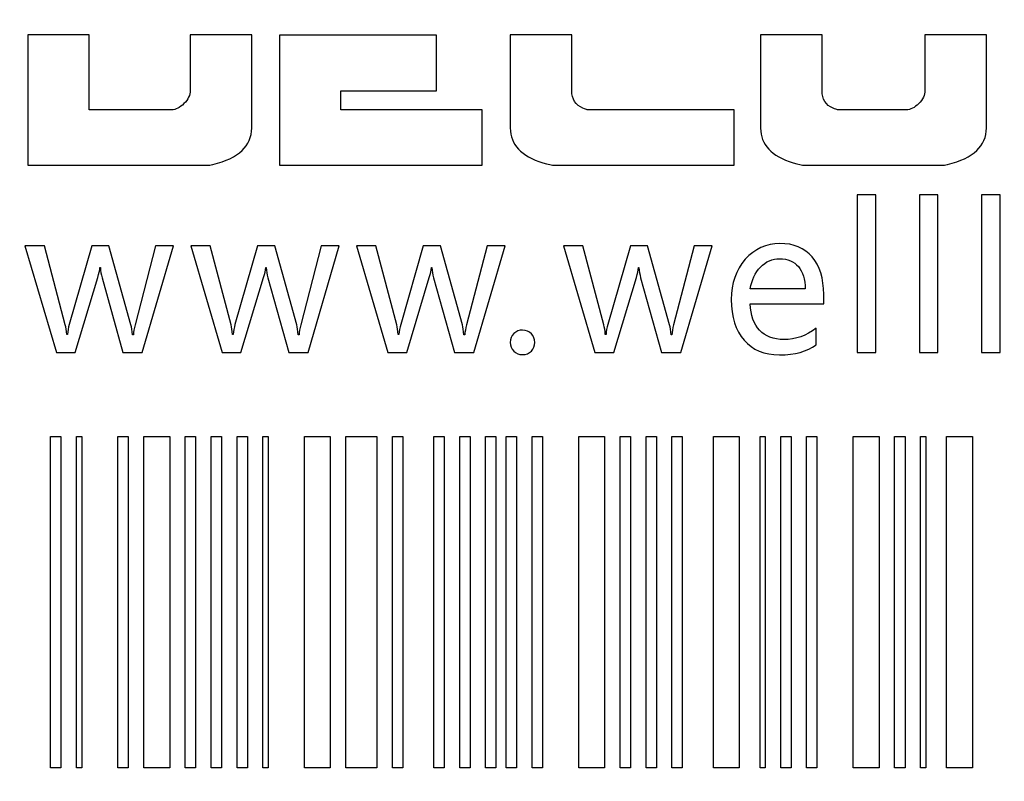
# Model space of a CAD drawing. Header units: millimetres. Extents: x -1114 to 1396, y -630 to 631.
# Tile 258 of 656: x -944.47 to -937.55, y 546.2 to 551.56. Entities that reach past the tile are written whole.
import ezdxf

# ---------------------------------------------------------------- set-up
doc = ezdxf.new("R2010")
doc.units = ezdxf.units.MM
doc.header["$MEASUREMENT"] = 0

msp = doc.modelspace()

# ---------------------------------------------------------------- linework, layer by layer
at = {"lineweight": 18}
msp.add_open_spline([(1038.9843, -629.7647), (1038.9843, -629.7647), (-1111.4882, -629.7647), (-1111.4882, -629.7647), (-1111.4882, -629.7647), (-1111.4882, -629.7647), (-1111.4882, 630.7883), (-1111.4882, 630.7883), (-1111.4882, 630.7883), (-1111.4882, 630.7883), (1038.9843, 630.7883), (1038.9843, 630.7883)], degree=3, knots=[0, 0, 0, 0, 0.333333, 0.333333, 0.333333, 0.333333, 0.666667, 0.666667, 0.666667, 0.666667, 1, 1, 1, 1], dxfattribs=at)
at = {"color": 250}
for points, knots in [([(-942.841, 550.7946), (-942.841, 550.6683), (-942.9316, 550.5816), (-943.1137, 550.5386), (-943.1137, 550.5386), (-943.1313, 550.5345), (-943.1441, 550.5324), (-943.1503, 550.5324), (-943.1503, 550.5324), (-943.1503, 550.5324), (-944.4158, 550.5324), (-944.4158, 550.5324), (-944.4158, 550.5324), (-944.4158, 550.5324), (-944.4158, 551.4496), (-944.4158, 551.4496), (-944.4158, 551.4496), (-944.4158, 551.4496), (-943.9837, 551.4496), (-943.9837, 551.4496), (-943.9837, 551.4496), (-943.9837, 551.4496), (-943.9837, 550.9227), (-943.9837, 550.9227), (-943.9837, 550.9227), (-943.9837, 550.9227), (-943.403, 550.9227), (-943.403, 550.9227), (-943.403, 550.9227), (-943.3755, 550.9227), (-943.3467, 550.9373), (-943.3173, 550.9662), (-943.3173, 550.9662), (-943.2881, 550.995), (-943.2731, 551.0254), (-943.2731, 551.0575), (-943.2731, 551.0575), (-943.2731, 551.0575), (-943.2731, 551.4496), (-943.2731, 551.4496), (-943.2731, 551.4496), (-943.2731, 551.4496), (-942.841, 551.4496), (-942.841, 551.4496), (-942.841, 551.4496), (-942.841, 551.4496), (-942.841, 550.7946), (-942.841, 550.7946)], [0, 0, 0, 0, 0.083333, 0.083333, 0.083333, 0.083333, 0.166667, 0.166667, 0.166667, 0.166667, 0.25, 0.25, 0.25, 0.25, 0.333333, 0.333333, 0.333333, 0.333333, 0.416667, 0.416667, 0.416667, 0.416667, 0.5, 0.5, 0.5, 0.5, 0.583333, 0.583333, 0.583333, 0.583333, 0.666667, 0.666667, 0.666667, 0.666667, 0.75, 0.75, 0.75, 0.75, 0.833333, 0.833333, 0.833333, 0.833333, 0.916667, 0.916667, 0.916667, 0.916667, 1, 1, 1, 1]), ([(-941.2187, 550.5326), (-941.2187, 550.5326), (-942.6458, 550.5326), (-942.6458, 550.5326), (-942.6458, 550.5326), (-942.6458, 550.5326), (-942.6458, 551.4465), (-942.6458, 551.4465), (-942.6458, 551.4465), (-942.6458, 551.4465), (-941.5414, 551.4465), (-941.5414, 551.4465), (-941.5414, 551.4465), (-941.5414, 551.4465), (-941.5414, 551.0567), (-941.5414, 551.0567), (-941.5414, 551.0567), (-941.5414, 551.0567), (-942.2137, 551.0567), (-942.2137, 551.0567), (-942.2137, 551.0567), (-942.2137, 551.0567), (-942.2137, 550.9228), (-942.2137, 550.9228), (-942.2137, 550.9228), (-942.2137, 550.9228), (-941.2187, 550.9228), (-941.2187, 550.9228), (-941.2187, 550.9228), (-941.2187, 550.9228), (-941.2187, 550.5326), (-941.2187, 550.5326)], [0, 0, 0, 0, 0.125, 0.125, 0.125, 0.125, 0.25, 0.25, 0.25, 0.25, 0.375, 0.375, 0.375, 0.375, 0.5, 0.5, 0.5, 0.5, 0.625, 0.625, 0.625, 0.625, 0.75, 0.75, 0.75, 0.75, 0.875, 0.875, 0.875, 0.875, 1, 1, 1, 1]), ([(-939.4465, 550.5326), (-939.4465, 550.5326), (-940.7119, 550.5326), (-940.7119, 550.5326), (-940.7119, 550.5326), (-940.728, 550.5326), (-940.7555, 550.5391), (-940.7931, 550.5506), (-940.7931, 550.5506), (-940.945, 550.5963), (-941.0216, 550.6775), (-941.0216, 550.7947), (-941.0216, 550.7947), (-941.0216, 550.7947), (-941.0216, 551.4497), (-941.0216, 551.4497), (-941.0216, 551.4497), (-941.0216, 551.4497), (-940.5892, 551.4497), (-940.5892, 551.4497), (-940.5892, 551.4497), (-940.5892, 551.4497), (-940.5892, 551.0576), (-940.5892, 551.0576), (-940.5892, 551.0576), (-940.5892, 550.9957), (-940.563, 550.9545), (-940.5106, 550.9346), (-940.5106, 550.9346), (-940.4962, 550.9286), (-940.4861, 550.9247), (-940.4812, 550.9228), (-940.4812, 550.9228), (-940.4812, 550.9228), (-939.4465, 550.9228), (-939.4465, 550.9228), (-939.4465, 550.9228), (-939.4465, 550.9228), (-939.4465, 550.5326), (-939.4465, 550.5326)], [0, 0, 0, 0, 0.1, 0.1, 0.1, 0.1, 0.2, 0.2, 0.2, 0.2, 0.3, 0.3, 0.3, 0.3, 0.4, 0.4, 0.4, 0.4, 0.5, 0.5, 0.5, 0.5, 0.6, 0.6, 0.6, 0.6, 0.7, 0.7, 0.7, 0.7, 0.8, 0.8, 0.8, 0.8, 0.9, 0.9, 0.9, 0.9, 1, 1, 1, 1]), ([(-937.6729, 550.7946), (-937.6729, 550.6686), (-937.7639, 550.5816), (-937.9456, 550.5386), (-937.9456, 550.5386), (-937.9633, 550.5345), (-937.9763, 550.5324), (-937.9823, 550.5324), (-937.9823, 550.5324), (-937.9823, 550.5324), (-938.9518, 550.5324), (-938.9518, 550.5324), (-938.9518, 550.5324), (-938.9679, 550.5324), (-938.9953, 550.539), (-939.0326, 550.5504), (-939.0326, 550.5504), (-939.1849, 550.5963), (-939.2612, 550.6774), (-939.2612, 550.7946), (-939.2612, 550.7946), (-939.2612, 550.7946), (-939.2612, 551.4496), (-939.2612, 551.4496), (-939.2612, 551.4496), (-939.2612, 551.4496), (-938.8291, 551.4496), (-938.8291, 551.4496), (-938.8291, 551.4496), (-938.8291, 551.4496), (-938.8291, 551.0575), (-938.8291, 551.0575), (-938.8291, 551.0575), (-938.8291, 550.9956), (-938.8029, 550.9544), (-938.7505, 550.9345), (-938.7505, 550.9345), (-938.7358, 550.9285), (-938.726, 550.9246), (-938.7211, 550.9227), (-938.7211, 550.9227), (-938.7211, 550.9227), (-938.2353, 550.9227), (-938.2353, 550.9227), (-938.2353, 550.9227), (-938.2075, 550.9227), (-938.1786, 550.9373), (-938.1492, 550.9662), (-938.1492, 550.9662), (-938.1201, 550.995), (-938.105, 551.0254), (-938.105, 551.0575), (-938.105, 551.0575), (-938.105, 551.0575), (-938.105, 551.4496), (-938.105, 551.4496), (-938.105, 551.4496), (-938.105, 551.4496), (-937.6729, 551.4496), (-937.6729, 551.4496), (-937.6729, 551.4496), (-937.6729, 551.4496), (-937.6729, 550.7946), (-937.6729, 550.7946)], [0, 0, 0, 0, 0.0625, 0.0625, 0.0625, 0.0625, 0.125, 0.125, 0.125, 0.125, 0.1875, 0.1875, 0.1875, 0.1875, 0.25, 0.25, 0.25, 0.25, 0.3125, 0.3125, 0.3125, 0.3125, 0.375, 0.375, 0.375, 0.375, 0.4375, 0.4375, 0.4375, 0.4375, 0.5, 0.5, 0.5, 0.5, 0.5625, 0.5625, 0.5625, 0.5625, 0.625, 0.625, 0.625, 0.625, 0.6875, 0.6875, 0.6875, 0.6875, 0.75, 0.75, 0.75, 0.75, 0.8125, 0.8125, 0.8125, 0.8125, 0.875, 0.875, 0.875, 0.875, 0.9375, 0.9375, 0.9375, 0.9375, 1, 1, 1, 1])]:
    msp.add_open_spline(points, degree=3, knots=knots, dxfattribs=at)
for points, knots in [([(-938.5812, 550.324), (-938.5812, 550.324), (-938.4506, 550.324), (-938.4506, 550.324), (-938.4506, 550.324), (-938.4506, 550.324), (-938.4506, 549.2176), (-938.4506, 549.2176), (-938.4506, 549.2176), (-938.4506, 549.2176), (-938.5812, 549.2176), (-938.5812, 549.2176), (-938.5812, 549.2176), (-938.5812, 549.2176), (-938.5812, 550.324), (-938.5812, 550.324)], [0, 0, 0, 0, 0.25, 0.25, 0.25, 0.25, 0.5, 0.5, 0.5, 0.5, 0.75, 0.75, 0.75, 0.75, 1, 1, 1, 1]), ([(-938.1442, 550.324), (-938.1442, 550.324), (-938.0136, 550.324), (-938.0136, 550.324), (-938.0136, 550.324), (-938.0136, 550.324), (-938.0136, 549.2176), (-938.0136, 549.2176), (-938.0136, 549.2176), (-938.0136, 549.2176), (-938.1442, 549.2176), (-938.1442, 549.2176), (-938.1442, 549.2176), (-938.1442, 549.2176), (-938.1442, 550.324), (-938.1442, 550.324)], [0, 0, 0, 0, 0.25, 0.25, 0.25, 0.25, 0.5, 0.5, 0.5, 0.5, 0.75, 0.75, 0.75, 0.75, 1, 1, 1, 1]), ([(-937.7072, 550.324), (-937.7072, 550.324), (-937.5766, 550.324), (-937.5766, 550.324), (-937.5766, 550.324), (-937.5766, 550.324), (-937.5766, 549.2176), (-937.5766, 549.2176), (-937.5766, 549.2176), (-937.5766, 549.2176), (-937.7072, 549.2176), (-937.7072, 549.2176), (-937.7072, 549.2176), (-937.7072, 549.2176), (-937.7072, 550.324), (-937.7072, 550.324)], [0, 0, 0, 0, 0.25, 0.25, 0.25, 0.25, 0.5, 0.5, 0.5, 0.5, 0.75, 0.75, 0.75, 0.75, 1, 1, 1, 1]), ([(-943.3905, 549.9653), (-943.3905, 549.9653), (-943.6105, 549.2177), (-943.6105, 549.2177), (-943.6105, 549.2177), (-943.6105, 549.2177), (-943.7466, 549.2177), (-943.7466, 549.2177), (-943.7466, 549.2177), (-943.7466, 549.2177), (-943.8933, 549.7424), (-943.8933, 549.7424), (-943.8933, 549.7424), (-943.8995, 549.765), (-943.9034, 549.7885), (-943.9054, 549.814), (-943.9054, 549.814), (-943.9054, 549.814), (-943.908, 549.814), (-943.908, 549.814), (-943.908, 549.814), (-943.9094, 549.7947), (-943.9145, 549.7715), (-943.9234, 549.7437), (-943.9234, 549.7437), (-943.9234, 549.7437), (-944.0821, 549.2177), (-944.0821, 549.2177), (-944.0821, 549.2177), (-944.0821, 549.2177), (-944.2141, 549.2177), (-944.2141, 549.2177), (-944.2141, 549.2177), (-944.2141, 549.2177), (-944.4357, 549.9653), (-944.4357, 549.9653), (-944.4357, 549.9653), (-944.4357, 549.9653), (-944.2995, 549.9653), (-944.2995, 549.9653), (-944.2995, 549.9653), (-944.2995, 549.9653), (-944.1522, 549.4112), (-944.1522, 549.4112), (-944.1522, 549.4112), (-944.1476, 549.3945), (-944.1443, 549.3718), (-944.1421, 549.343), (-944.1421, 549.343), (-944.1421, 549.343), (-944.1368, 549.343), (-944.1368, 549.343), (-944.1368, 549.343), (-944.1348, 549.3676), (-944.1309, 549.3912), (-944.1241, 549.4131), (-944.1241, 549.4131), (-944.1241, 549.4131), (-943.9653, 549.9653), (-943.9653, 549.9653), (-943.9653, 549.9653), (-943.9653, 549.9653), (-943.8449, 549.9653), (-943.8449, 549.9653), (-943.8449, 549.9653), (-943.8449, 549.9653), (-943.69, 549.4105), (-943.69, 549.4105), (-943.69, 549.4105), (-943.6855, 549.3941), (-943.6821, 549.3712), (-943.6792, 549.3414), (-943.6792, 549.3414), (-943.6792, 549.3414), (-943.6733, 549.3414), (-943.6733, 549.3414), (-943.6733, 549.3414), (-943.6723, 549.3613), (-943.6684, 549.3842), (-943.6611, 549.4105), (-943.6611, 549.4105), (-943.6611, 549.4105), (-943.5171, 549.9653), (-943.5171, 549.9653), (-943.5171, 549.9653), (-943.5171, 549.9653), (-943.3905, 549.9653), (-943.3905, 549.9653)], [0, 0, 0, 0, 0.045455, 0.045455, 0.045455, 0.045455, 0.090909, 0.090909, 0.090909, 0.090909, 0.136364, 0.136364, 0.136364, 0.136364, 0.181818, 0.181818, 0.181818, 0.181818, 0.227273, 0.227273, 0.227273, 0.227273, 0.272727, 0.272727, 0.272727, 0.272727, 0.318182, 0.318182, 0.318182, 0.318182, 0.363636, 0.363636, 0.363636, 0.363636, 0.409091, 0.409091, 0.409091, 0.409091, 0.454545, 0.454545, 0.454545, 0.454545, 0.5, 0.5, 0.5, 0.5, 0.545455, 0.545455, 0.545455, 0.545455, 0.590909, 0.590909, 0.590909, 0.590909, 0.636364, 0.636364, 0.636364, 0.636364, 0.681818, 0.681818, 0.681818, 0.681818, 0.727273, 0.727273, 0.727273, 0.727273, 0.772727, 0.772727, 0.772727, 0.772727, 0.818182, 0.818182, 0.818182, 0.818182, 0.863636, 0.863636, 0.863636, 0.863636, 0.909091, 0.909091, 0.909091, 0.909091, 0.954545, 0.954545, 0.954545, 0.954545, 1, 1, 1, 1]), ([(-942.2247, 549.9653), (-942.2247, 549.9653), (-942.4446, 549.2177), (-942.4446, 549.2177), (-942.4446, 549.2177), (-942.4446, 549.2177), (-942.5808, 549.2177), (-942.5808, 549.2177), (-942.5808, 549.2177), (-942.5808, 549.2177), (-942.7274, 549.7424), (-942.7274, 549.7424), (-942.7274, 549.7424), (-942.7337, 549.765), (-942.7376, 549.7885), (-942.7396, 549.814), (-942.7396, 549.814), (-942.7396, 549.814), (-942.7422, 549.814), (-942.7422, 549.814), (-942.7422, 549.814), (-942.7435, 549.7947), (-942.7487, 549.7715), (-942.7576, 549.7437), (-942.7576, 549.7437), (-942.7576, 549.7437), (-942.9163, 549.2177), (-942.9163, 549.2177), (-942.9163, 549.2177), (-942.9163, 549.2177), (-943.0485, 549.2177), (-943.0485, 549.2177), (-943.0485, 549.2177), (-943.0485, 549.2177), (-943.2699, 549.9653), (-943.2699, 549.9653), (-943.2699, 549.9653), (-943.2699, 549.9653), (-943.1336, 549.9653), (-943.1336, 549.9653), (-943.1336, 549.9653), (-943.1336, 549.9653), (-942.9864, 549.4112), (-942.9864, 549.4112), (-942.9864, 549.4112), (-942.9818, 549.3945), (-942.9785, 549.3718), (-942.9763, 549.343), (-942.9763, 549.343), (-942.9763, 549.343), (-942.971, 549.343), (-942.971, 549.343), (-942.971, 549.343), (-942.969, 549.3676), (-942.9651, 549.3912), (-942.9585, 549.4131), (-942.9585, 549.4131), (-942.9585, 549.4131), (-942.7995, 549.9653), (-942.7995, 549.9653), (-942.7995, 549.9653), (-942.7995, 549.9653), (-942.679, 549.9653), (-942.679, 549.9653), (-942.679, 549.9653), (-942.679, 549.9653), (-942.5242, 549.4105), (-942.5242, 549.4105), (-942.5242, 549.4105), (-942.5196, 549.3941), (-942.5163, 549.3712), (-942.5133, 549.3414), (-942.5133, 549.3414), (-942.5133, 549.3414), (-942.5075, 549.3414), (-942.5075, 549.3414), (-942.5075, 549.3414), (-942.5065, 549.3613), (-942.5026, 549.3842), (-942.4953, 549.4105), (-942.4953, 549.4105), (-942.4953, 549.4105), (-942.3513, 549.9653), (-942.3513, 549.9653), (-942.3513, 549.9653), (-942.3513, 549.9653), (-942.2247, 549.9653), (-942.2247, 549.9653)], [0, 0, 0, 0, 0.045455, 0.045455, 0.045455, 0.045455, 0.090909, 0.090909, 0.090909, 0.090909, 0.136364, 0.136364, 0.136364, 0.136364, 0.181818, 0.181818, 0.181818, 0.181818, 0.227273, 0.227273, 0.227273, 0.227273, 0.272727, 0.272727, 0.272727, 0.272727, 0.318182, 0.318182, 0.318182, 0.318182, 0.363636, 0.363636, 0.363636, 0.363636, 0.409091, 0.409091, 0.409091, 0.409091, 0.454545, 0.454545, 0.454545, 0.454545, 0.5, 0.5, 0.5, 0.5, 0.545455, 0.545455, 0.545455, 0.545455, 0.590909, 0.590909, 0.590909, 0.590909, 0.636364, 0.636364, 0.636364, 0.636364, 0.681818, 0.681818, 0.681818, 0.681818, 0.727273, 0.727273, 0.727273, 0.727273, 0.772727, 0.772727, 0.772727, 0.772727, 0.818182, 0.818182, 0.818182, 0.818182, 0.863636, 0.863636, 0.863636, 0.863636, 0.909091, 0.909091, 0.909091, 0.909091, 0.954545, 0.954545, 0.954545, 0.954545, 1, 1, 1, 1]), ([(-941.059, 549.9653), (-941.059, 549.9653), (-941.279, 549.2177), (-941.279, 549.2177), (-941.279, 549.2177), (-941.279, 549.2177), (-941.4151, 549.2177), (-941.4151, 549.2177), (-941.4151, 549.2177), (-941.4151, 549.2177), (-941.5618, 549.7424), (-941.5618, 549.7424), (-941.5618, 549.7424), (-941.568, 549.765), (-941.5719, 549.7885), (-941.5739, 549.814), (-941.5739, 549.814), (-941.5739, 549.814), (-941.5765, 549.814), (-941.5765, 549.814), (-941.5765, 549.814), (-941.5778, 549.7947), (-941.583, 549.7715), (-941.5919, 549.7437), (-941.5919, 549.7437), (-941.5919, 549.7437), (-941.7506, 549.2177), (-941.7506, 549.2177), (-941.7506, 549.2177), (-941.7506, 549.2177), (-941.8828, 549.2177), (-941.8828, 549.2177), (-941.8828, 549.2177), (-941.8828, 549.2177), (-942.1041, 549.9653), (-942.1041, 549.9653), (-942.1041, 549.9653), (-942.1041, 549.9653), (-941.968, 549.9653), (-941.968, 549.9653), (-941.968, 549.9653), (-941.968, 549.9653), (-941.8207, 549.4112), (-941.8207, 549.4112), (-941.8207, 549.4112), (-941.8161, 549.3945), (-941.8129, 549.3718), (-941.8106, 549.343), (-941.8106, 549.343), (-941.8106, 549.343), (-941.8053, 549.343), (-941.8053, 549.343), (-941.8053, 549.343), (-941.8033, 549.3676), (-941.7994, 549.3912), (-941.7928, 549.4131), (-941.7928, 549.4131), (-941.7928, 549.4131), (-941.6338, 549.9653), (-941.6338, 549.9653), (-941.6338, 549.9653), (-941.6338, 549.9653), (-941.5134, 549.9653), (-941.5134, 549.9653), (-941.5134, 549.9653), (-941.5134, 549.9653), (-941.3585, 549.4105), (-941.3585, 549.4105), (-941.3585, 549.4105), (-941.3539, 549.3941), (-941.3506, 549.3712), (-941.3477, 549.3414), (-941.3477, 549.3414), (-941.3477, 549.3414), (-941.3418, 549.3414), (-941.3418, 549.3414), (-941.3418, 549.3414), (-941.3408, 549.3613), (-941.3369, 549.3842), (-941.3297, 549.4105), (-941.3297, 549.4105), (-941.3297, 549.4105), (-941.1856, 549.9653), (-941.1856, 549.9653), (-941.1856, 549.9653), (-941.1856, 549.9653), (-941.059, 549.9653), (-941.059, 549.9653)], [0, 0, 0, 0, 0.045455, 0.045455, 0.045455, 0.045455, 0.090909, 0.090909, 0.090909, 0.090909, 0.136364, 0.136364, 0.136364, 0.136364, 0.181818, 0.181818, 0.181818, 0.181818, 0.227273, 0.227273, 0.227273, 0.227273, 0.272727, 0.272727, 0.272727, 0.272727, 0.318182, 0.318182, 0.318182, 0.318182, 0.363636, 0.363636, 0.363636, 0.363636, 0.409091, 0.409091, 0.409091, 0.409091, 0.454545, 0.454545, 0.454545, 0.454545, 0.5, 0.5, 0.5, 0.5, 0.545455, 0.545455, 0.545455, 0.545455, 0.590909, 0.590909, 0.590909, 0.590909, 0.636364, 0.636364, 0.636364, 0.636364, 0.681818, 0.681818, 0.681818, 0.681818, 0.727273, 0.727273, 0.727273, 0.727273, 0.772727, 0.772727, 0.772727, 0.772727, 0.818182, 0.818182, 0.818182, 0.818182, 0.863636, 0.863636, 0.863636, 0.863636, 0.909091, 0.909091, 0.909091, 0.909091, 0.954545, 0.954545, 0.954545, 0.954545, 1, 1, 1, 1]), ([(-939.6021, 549.9653), (-939.6021, 549.9653), (-939.8221, 549.2177), (-939.8221, 549.2177), (-939.8221, 549.2177), (-939.8221, 549.2177), (-939.9582, 549.2177), (-939.9582, 549.2177), (-939.9582, 549.2177), (-939.9582, 549.2177), (-940.1049, 549.7424), (-940.1049, 549.7424), (-940.1049, 549.7424), (-940.1111, 549.765), (-940.115, 549.7885), (-940.117, 549.814), (-940.117, 549.814), (-940.117, 549.814), (-940.1196, 549.814), (-940.1196, 549.814), (-940.1196, 549.814), (-940.1209, 549.7947), (-940.1262, 549.7715), (-940.135, 549.7437), (-940.135, 549.7437), (-940.135, 549.7437), (-940.2937, 549.2177), (-940.2937, 549.2177), (-940.2937, 549.2177), (-940.2937, 549.2177), (-940.426, 549.2177), (-940.426, 549.2177), (-940.426, 549.2177), (-940.426, 549.2177), (-940.6473, 549.9653), (-940.6473, 549.9653), (-940.6473, 549.9653), (-940.6473, 549.9653), (-940.5111, 549.9653), (-940.5111, 549.9653), (-940.5111, 549.9653), (-940.5111, 549.9653), (-940.3638, 549.4112), (-940.3638, 549.4112), (-940.3638, 549.4112), (-940.3592, 549.3945), (-940.3559, 549.3718), (-940.3537, 549.343), (-940.3537, 549.343), (-940.3537, 549.343), (-940.3484, 549.343), (-940.3484, 549.343), (-940.3484, 549.343), (-940.3468, 549.3676), (-940.3425, 549.3912), (-940.336, 549.4131), (-940.336, 549.4131), (-940.336, 549.4131), (-940.1769, 549.9653), (-940.1769, 549.9653), (-940.1769, 549.9653), (-940.1769, 549.9653), (-940.0565, 549.9653), (-940.0565, 549.9653), (-940.0565, 549.9653), (-940.0565, 549.9653), (-939.9016, 549.4105), (-939.9016, 549.4105), (-939.9016, 549.4105), (-939.897, 549.3941), (-939.8937, 549.3712), (-939.8908, 549.3414), (-939.8908, 549.3414), (-939.8908, 549.3414), (-939.8849, 549.3414), (-939.8849, 549.3414), (-939.8849, 549.3414), (-939.8839, 549.3613), (-939.88, 549.3842), (-939.8728, 549.4105), (-939.8728, 549.4105), (-939.8728, 549.4105), (-939.7287, 549.9653), (-939.7287, 549.9653), (-939.7287, 549.9653), (-939.7287, 549.9653), (-939.6021, 549.9653), (-939.6021, 549.9653)], [0, 0, 0, 0, 0.045455, 0.045455, 0.045455, 0.045455, 0.090909, 0.090909, 0.090909, 0.090909, 0.136364, 0.136364, 0.136364, 0.136364, 0.181818, 0.181818, 0.181818, 0.181818, 0.227273, 0.227273, 0.227273, 0.227273, 0.272727, 0.272727, 0.272727, 0.272727, 0.318182, 0.318182, 0.318182, 0.318182, 0.363636, 0.363636, 0.363636, 0.363636, 0.409091, 0.409091, 0.409091, 0.409091, 0.454545, 0.454545, 0.454545, 0.454545, 0.5, 0.5, 0.5, 0.5, 0.545455, 0.545455, 0.545455, 0.545455, 0.590909, 0.590909, 0.590909, 0.590909, 0.636364, 0.636364, 0.636364, 0.636364, 0.681818, 0.681818, 0.681818, 0.681818, 0.727273, 0.727273, 0.727273, 0.727273, 0.772727, 0.772727, 0.772727, 0.772727, 0.818182, 0.818182, 0.818182, 0.818182, 0.863636, 0.863636, 0.863636, 0.863636, 0.909091, 0.909091, 0.909091, 0.909091, 0.954545, 0.954545, 0.954545, 0.954545, 1, 1, 1, 1]), ([(-938.8173, 549.5579), (-938.8173, 549.5579), (-939.3335, 549.5579), (-939.3335, 549.5579), (-939.3335, 549.5579), (-939.3312, 549.4781), (-939.3096, 549.4165), (-939.2687, 549.373), (-939.2687, 549.373), (-939.2278, 549.3295), (-939.1708, 549.3075), (-939.0975, 549.3075), (-939.0975, 549.3075), (-939.0146, 549.3075), (-938.939, 549.3343), (-938.87, 549.388), (-938.87, 549.388), (-938.87, 549.388), (-938.87, 549.2698), (-938.87, 549.2698), (-938.87, 549.2698), (-938.9348, 549.2234), (-939.0209, 549.2001), (-939.1283, 549.2001), (-939.1283, 549.2001), (-939.2346, 549.2001), (-939.3182, 549.2345), (-939.3777, 549.303), (-939.3777, 549.303), (-939.4379, 549.3713), (-939.4674, 549.4663), (-939.4674, 549.5884), (-939.4674, 549.5884), (-939.4674, 549.7026), (-939.4347, 549.7969), (-939.3692, 549.8716), (-939.3692, 549.8716), (-939.3034, 549.9455), (-939.2218, 549.9828), (-939.1247, 549.9828), (-939.1247, 549.9828), (-939.0285, 549.9828), (-938.9528, 549.9514), (-938.8985, 549.8886), (-938.8985, 549.8886), (-938.8445, 549.8257), (-938.8173, 549.7377), (-938.8173, 549.6248), (-938.8173, 549.6248), (-938.8173, 549.6248), (-938.8173, 549.5579), (-938.8173, 549.5579)], [0, 0, 0, 0, 0.076923, 0.076923, 0.076923, 0.076923, 0.153846, 0.153846, 0.153846, 0.153846, 0.230769, 0.230769, 0.230769, 0.230769, 0.307692, 0.307692, 0.307692, 0.307692, 0.384615, 0.384615, 0.384615, 0.384615, 0.461538, 0.461538, 0.461538, 0.461538, 0.538462, 0.538462, 0.538462, 0.538462, 0.615385, 0.615385, 0.615385, 0.615385, 0.692308, 0.692308, 0.692308, 0.692308, 0.769231, 0.769231, 0.769231, 0.769231, 0.846154, 0.846154, 0.846154, 0.846154, 0.923077, 0.923077, 0.923077, 0.923077, 1, 1, 1, 1]), ([(-938.9479, 549.664), (-938.9482, 549.7315), (-938.9643, 549.7838), (-938.9953, 549.8208), (-938.9953, 549.8208), (-939.0264, 549.8575), (-939.0703, 549.8757), (-939.1266, 549.8757), (-939.1266, 549.8757), (-939.179, 549.8757), (-939.2239, 549.8564), (-939.2618, 549.8172), (-939.2618, 549.8172), (-939.2998, 549.7782), (-939.3237, 549.7268), (-939.3335, 549.664), (-939.3335, 549.664), (-939.3335, 549.664), (-938.9479, 549.664), (-938.9479, 549.664)], [0, 0, 0, 0, 0.2, 0.2, 0.2, 0.2, 0.4, 0.4, 0.4, 0.4, 0.6, 0.6, 0.6, 0.6, 0.8, 0.8, 0.8, 0.8, 1, 1, 1, 1]), ([(-941.0216, 549.2875), (-941.0216, 549.3117), (-941.0134, 549.3323), (-940.9971, 549.349), (-940.9971, 549.349), (-940.9807, 549.3657), (-940.9601, 549.3739), (-940.9355, 549.3739), (-940.9355, 549.3739), (-940.911, 549.3739), (-940.89, 549.3653), (-940.8737, 549.3486), (-940.8737, 549.3486), (-940.8572, 549.3316), (-940.8491, 549.3113), (-940.8491, 549.2875), (-940.8491, 549.2875), (-940.8491, 549.2642), (-940.8572, 549.2439), (-940.8737, 549.2269), (-940.8737, 549.2269), (-940.89, 549.2102), (-940.911, 549.2016), (-940.9361, 549.2016), (-940.9361, 549.2016), (-940.9607, 549.2016), (-940.981, 549.2102), (-940.9974, 549.2269), (-940.9974, 549.2269), (-941.0138, 549.2439), (-941.0216, 549.2642), (-941.0216, 549.2875)], [0, 0, 0, 0, 0.125, 0.125, 0.125, 0.125, 0.25, 0.25, 0.25, 0.25, 0.375, 0.375, 0.375, 0.375, 0.5, 0.5, 0.5, 0.5, 0.625, 0.625, 0.625, 0.625, 0.75, 0.75, 0.75, 0.75, 0.875, 0.875, 0.875, 0.875, 1, 1, 1, 1]), ([(-944.255, 546.2959), (-944.255, 546.2959), (-944.1823, 546.2959), (-944.1823, 546.2959), (-944.1823, 546.2959), (-944.1823, 546.2959), (-944.1823, 548.6271), (-944.1823, 548.6271), (-944.1823, 548.6271), (-944.1823, 548.6271), (-944.255, 548.6271), (-944.255, 548.6271), (-944.255, 548.6271), (-944.255, 548.6271), (-944.255, 546.2959), (-944.255, 546.2959)], [0, 0, 0, 0, 0.25, 0.25, 0.25, 0.25, 0.5, 0.5, 0.5, 0.5, 0.75, 0.75, 0.75, 0.75, 1, 1, 1, 1]), ([(-944.0729, 546.2959), (-944.0729, 546.2959), (-944.0363, 546.2959), (-944.0363, 546.2959), (-944.0363, 546.2959), (-944.0363, 546.2959), (-944.0363, 548.6271), (-944.0363, 548.6271), (-944.0363, 548.6271), (-944.0363, 548.6271), (-944.0729, 548.6271), (-944.0729, 548.6271), (-944.0729, 548.6271), (-944.0729, 548.6271), (-944.0729, 546.2959), (-944.0729, 546.2959)], [0, 0, 0, 0, 0.25, 0.25, 0.25, 0.25, 0.5, 0.5, 0.5, 0.5, 0.75, 0.75, 0.75, 0.75, 1, 1, 1, 1]), ([(-943.7817, 546.2959), (-943.7817, 546.2959), (-943.709, 546.2959), (-943.709, 546.2959), (-943.709, 546.2959), (-943.709, 546.2959), (-943.709, 548.6271), (-943.709, 548.6271), (-943.709, 548.6271), (-943.709, 548.6271), (-943.7817, 548.6271), (-943.7817, 548.6271), (-943.7817, 548.6271), (-943.7817, 548.6271), (-943.7817, 546.2959), (-943.7817, 546.2959)], [0, 0, 0, 0, 0.25, 0.25, 0.25, 0.25, 0.5, 0.5, 0.5, 0.5, 0.75, 0.75, 0.75, 0.75, 1, 1, 1, 1]), ([(-943.5996, 546.2959), (-943.5996, 546.2959), (-943.4177, 546.2959), (-943.4177, 546.2959), (-943.4177, 546.2959), (-943.4177, 546.2959), (-943.4177, 548.6271), (-943.4177, 548.6271), (-943.4177, 548.6271), (-943.4177, 548.6271), (-943.5996, 548.6271), (-943.5996, 548.6271), (-943.5996, 548.6271), (-943.5996, 548.6271), (-943.5996, 546.2959), (-943.5996, 546.2959)], [0, 0, 0, 0, 0.25, 0.25, 0.25, 0.25, 0.5, 0.5, 0.5, 0.5, 0.75, 0.75, 0.75, 0.75, 1, 1, 1, 1]), ([(-943.3084, 546.2959), (-943.3084, 546.2959), (-943.2353, 546.2959), (-943.2353, 546.2959), (-943.2353, 546.2959), (-943.2353, 546.2959), (-943.2353, 548.6271), (-943.2353, 548.6271), (-943.2353, 548.6271), (-943.2353, 548.6271), (-943.3084, 548.6271), (-943.3084, 548.6271), (-943.3084, 548.6271), (-943.3084, 548.6271), (-943.3084, 546.2959), (-943.3084, 546.2959)], [0, 0, 0, 0, 0.25, 0.25, 0.25, 0.25, 0.5, 0.5, 0.5, 0.5, 0.75, 0.75, 0.75, 0.75, 1, 1, 1, 1]), ([(-943.1263, 546.2959), (-943.1263, 546.2959), (-943.0533, 546.2959), (-943.0533, 546.2959), (-943.0533, 546.2959), (-943.0533, 546.2959), (-943.0533, 548.6271), (-943.0533, 548.6271), (-943.0533, 548.6271), (-943.0533, 548.6271), (-943.1263, 548.6271), (-943.1263, 548.6271), (-943.1263, 548.6271), (-943.1263, 548.6271), (-943.1263, 546.2959), (-943.1263, 546.2959)], [0, 0, 0, 0, 0.25, 0.25, 0.25, 0.25, 0.5, 0.5, 0.5, 0.5, 0.75, 0.75, 0.75, 0.75, 1, 1, 1, 1]), ([(-942.944, 546.2959), (-942.944, 546.2959), (-942.8713, 546.2959), (-942.8713, 546.2959), (-942.8713, 546.2959), (-942.8713, 546.2959), (-942.8713, 548.6271), (-942.8713, 548.6271), (-942.8713, 548.6271), (-942.8713, 548.6271), (-942.944, 548.6271), (-942.944, 548.6271), (-942.944, 548.6271), (-942.944, 548.6271), (-942.944, 546.2959), (-942.944, 546.2959)], [0, 0, 0, 0, 0.25, 0.25, 0.25, 0.25, 0.5, 0.5, 0.5, 0.5, 0.75, 0.75, 0.75, 0.75, 1, 1, 1, 1]), ([(-942.7616, 546.2959), (-942.7616, 546.2959), (-942.7254, 546.2959), (-942.7254, 546.2959), (-942.7254, 546.2959), (-942.7254, 546.2959), (-942.7254, 548.6271), (-942.7254, 548.6271), (-942.7254, 548.6271), (-942.7254, 548.6271), (-942.7616, 548.6271), (-942.7616, 548.6271), (-942.7616, 548.6271), (-942.7616, 548.6271), (-942.7616, 546.2959), (-942.7616, 546.2959)], [0, 0, 0, 0, 0.25, 0.25, 0.25, 0.25, 0.5, 0.5, 0.5, 0.5, 0.75, 0.75, 0.75, 0.75, 1, 1, 1, 1]), ([(-942.4703, 546.2959), (-942.4703, 546.2959), (-942.2883, 546.2959), (-942.2883, 546.2959), (-942.2883, 546.2959), (-942.2883, 546.2959), (-942.2883, 548.6271), (-942.2883, 548.6271), (-942.2883, 548.6271), (-942.2883, 548.6271), (-942.4703, 548.6271), (-942.4703, 548.6271), (-942.4703, 548.6271), (-942.4703, 548.6271), (-942.4703, 546.2959), (-942.4703, 546.2959)], [0, 0, 0, 0, 0.25, 0.25, 0.25, 0.25, 0.5, 0.5, 0.5, 0.5, 0.75, 0.75, 0.75, 0.75, 1, 1, 1, 1]), ([(-942.179, 546.2959), (-942.179, 546.2959), (-941.9603, 546.2959), (-941.9603, 546.2959), (-941.9603, 546.2959), (-941.9603, 546.2959), (-941.9603, 548.6271), (-941.9603, 548.6271), (-941.9603, 548.6271), (-941.9603, 548.6271), (-942.179, 548.6271), (-942.179, 548.6271), (-942.179, 548.6271), (-942.179, 548.6271), (-942.179, 546.2959), (-942.179, 546.2959)], [0, 0, 0, 0, 0.25, 0.25, 0.25, 0.25, 0.5, 0.5, 0.5, 0.5, 0.75, 0.75, 0.75, 0.75, 1, 1, 1, 1]), ([(-941.8513, 546.2959), (-941.8513, 546.2959), (-941.7786, 546.2959), (-941.7786, 546.2959), (-941.7786, 546.2959), (-941.7786, 546.2959), (-941.7786, 548.6271), (-941.7786, 548.6271), (-941.7786, 548.6271), (-941.7786, 548.6271), (-941.8513, 548.6271), (-941.8513, 548.6271), (-941.8513, 548.6271), (-941.8513, 548.6271), (-941.8513, 546.2959), (-941.8513, 546.2959)], [0, 0, 0, 0, 0.25, 0.25, 0.25, 0.25, 0.5, 0.5, 0.5, 0.5, 0.75, 0.75, 0.75, 0.75, 1, 1, 1, 1]), ([(-941.5597, 546.2959), (-941.5597, 546.2959), (-941.487, 546.2959), (-941.487, 546.2959), (-941.487, 546.2959), (-941.487, 546.2959), (-941.487, 548.6271), (-941.487, 548.6271), (-941.487, 548.6271), (-941.487, 548.6271), (-941.5597, 548.6271), (-941.5597, 548.6271), (-941.5597, 548.6271), (-941.5597, 548.6271), (-941.5597, 546.2959), (-941.5597, 546.2959)], [0, 0, 0, 0, 0.25, 0.25, 0.25, 0.25, 0.5, 0.5, 0.5, 0.5, 0.75, 0.75, 0.75, 0.75, 1, 1, 1, 1]), ([(-941.3777, 546.2959), (-941.3777, 546.2959), (-941.305, 546.2959), (-941.305, 546.2959), (-941.305, 546.2959), (-941.305, 546.2959), (-941.305, 548.6271), (-941.305, 548.6271), (-941.305, 548.6271), (-941.305, 548.6271), (-941.3777, 548.6271), (-941.3777, 548.6271), (-941.3777, 548.6271), (-941.3777, 548.6271), (-941.3777, 546.2959), (-941.3777, 546.2959)], [0, 0, 0, 0, 0.25, 0.25, 0.25, 0.25, 0.5, 0.5, 0.5, 0.5, 0.75, 0.75, 0.75, 0.75, 1, 1, 1, 1]), ([(-941.1956, 546.2959), (-941.1956, 546.2959), (-941.123, 546.2959), (-941.123, 546.2959), (-941.123, 546.2959), (-941.123, 546.2959), (-941.123, 548.6271), (-941.123, 548.6271), (-941.123, 548.6271), (-941.123, 548.6271), (-941.1956, 548.6271), (-941.1956, 548.6271), (-941.1956, 548.6271), (-941.1956, 548.6271), (-941.1956, 546.2959), (-941.1956, 546.2959)], [0, 0, 0, 0, 0.25, 0.25, 0.25, 0.25, 0.5, 0.5, 0.5, 0.5, 0.75, 0.75, 0.75, 0.75, 1, 1, 1, 1]), ([(-941.05, 546.2959), (-941.05, 546.2959), (-940.9773, 546.2959), (-940.9773, 546.2959), (-940.9773, 546.2959), (-940.9773, 546.2959), (-940.9773, 548.6271), (-940.9773, 548.6271), (-940.9773, 548.6271), (-940.9773, 548.6271), (-941.05, 548.6271), (-941.05, 548.6271), (-941.05, 548.6271), (-941.05, 548.6271), (-941.05, 546.2959), (-941.05, 546.2959)], [0, 0, 0, 0, 0.25, 0.25, 0.25, 0.25, 0.5, 0.5, 0.5, 0.5, 0.75, 0.75, 0.75, 0.75, 1, 1, 1, 1]), ([(-940.8676, 546.2959), (-940.8676, 546.2959), (-940.795, 546.2959), (-940.795, 546.2959), (-940.795, 546.2959), (-940.795, 546.2959), (-940.795, 548.6271), (-940.795, 548.6271), (-940.795, 548.6271), (-940.795, 548.6271), (-940.8676, 548.6271), (-940.8676, 548.6271), (-940.8676, 548.6271), (-940.8676, 548.6271), (-940.8676, 546.2959), (-940.8676, 546.2959)], [0, 0, 0, 0, 0.25, 0.25, 0.25, 0.25, 0.5, 0.5, 0.5, 0.5, 0.75, 0.75, 0.75, 0.75, 1, 1, 1, 1]), ([(-940.54, 546.2959), (-940.54, 546.2959), (-940.358, 546.2959), (-940.358, 546.2959), (-940.358, 546.2959), (-940.358, 546.2959), (-940.358, 548.6271), (-940.358, 548.6271), (-940.358, 548.6271), (-940.358, 548.6271), (-940.54, 548.6271), (-940.54, 548.6271), (-940.54, 548.6271), (-940.54, 548.6271), (-940.54, 546.2959), (-940.54, 546.2959)], [0, 0, 0, 0, 0.25, 0.25, 0.25, 0.25, 0.5, 0.5, 0.5, 0.5, 0.75, 0.75, 0.75, 0.75, 1, 1, 1, 1]), ([(-940.2486, 546.2959), (-940.2486, 546.2959), (-940.176, 546.2959), (-940.176, 546.2959), (-940.176, 546.2959), (-940.176, 546.2959), (-940.176, 548.6271), (-940.176, 548.6271), (-940.176, 548.6271), (-940.176, 548.6271), (-940.2486, 548.6271), (-940.2486, 548.6271), (-940.2486, 548.6271), (-940.2486, 548.6271), (-940.2486, 546.2959), (-940.2486, 546.2959)], [0, 0, 0, 0, 0.25, 0.25, 0.25, 0.25, 0.5, 0.5, 0.5, 0.5, 0.75, 0.75, 0.75, 0.75, 1, 1, 1, 1]), ([(-940.0663, 546.2959), (-940.0663, 546.2959), (-939.9937, 546.2959), (-939.9937, 546.2959), (-939.9937, 546.2959), (-939.9937, 546.2959), (-939.9937, 548.6271), (-939.9937, 548.6271), (-939.9937, 548.6271), (-939.9937, 548.6271), (-940.0663, 548.6271), (-940.0663, 548.6271), (-940.0663, 548.6271), (-940.0663, 548.6271), (-940.0663, 546.2959), (-940.0663, 546.2959)], [0, 0, 0, 0, 0.25, 0.25, 0.25, 0.25, 0.5, 0.5, 0.5, 0.5, 0.75, 0.75, 0.75, 0.75, 1, 1, 1, 1]), ([(-939.8844, 546.2959), (-939.8844, 546.2959), (-939.8117, 546.2959), (-939.8117, 546.2959), (-939.8117, 546.2959), (-939.8117, 546.2959), (-939.8117, 548.6271), (-939.8117, 548.6271), (-939.8117, 548.6271), (-939.8117, 548.6271), (-939.8844, 548.6271), (-939.8844, 548.6271), (-939.8844, 548.6271), (-939.8844, 548.6271), (-939.8844, 546.2959), (-939.8844, 546.2959)], [0, 0, 0, 0, 0.25, 0.25, 0.25, 0.25, 0.5, 0.5, 0.5, 0.5, 0.75, 0.75, 0.75, 0.75, 1, 1, 1, 1]), ([(-939.593, 546.2959), (-939.593, 546.2959), (-939.411, 546.2959), (-939.411, 546.2959), (-939.411, 546.2959), (-939.411, 546.2959), (-939.411, 548.6271), (-939.411, 548.6271), (-939.411, 548.6271), (-939.411, 548.6271), (-939.593, 548.6271), (-939.593, 548.6271), (-939.593, 548.6271), (-939.593, 548.6271), (-939.593, 546.2959), (-939.593, 546.2959)], [0, 0, 0, 0, 0.25, 0.25, 0.25, 0.25, 0.5, 0.5, 0.5, 0.5, 0.75, 0.75, 0.75, 0.75, 1, 1, 1, 1]), ([(-939.265, 546.2959), (-939.265, 546.2959), (-939.2283, 546.2959), (-939.2283, 546.2959), (-939.2283, 546.2959), (-939.2283, 546.2959), (-939.2283, 548.6271), (-939.2283, 548.6271), (-939.2283, 548.6271), (-939.2283, 548.6271), (-939.265, 548.6271), (-939.265, 548.6271), (-939.265, 548.6271), (-939.265, 548.6271), (-939.265, 546.2959), (-939.265, 546.2959)], [0, 0, 0, 0, 0.25, 0.25, 0.25, 0.25, 0.5, 0.5, 0.5, 0.5, 0.75, 0.75, 0.75, 0.75, 1, 1, 1, 1]), ([(-939.1197, 546.2959), (-939.1197, 546.2959), (-939.047, 546.2959), (-939.047, 546.2959), (-939.047, 546.2959), (-939.047, 546.2959), (-939.047, 548.6271), (-939.047, 548.6271), (-939.047, 548.6271), (-939.047, 548.6271), (-939.1197, 548.6271), (-939.1197, 548.6271), (-939.1197, 548.6271), (-939.1197, 548.6271), (-939.1197, 546.2959), (-939.1197, 546.2959)], [0, 0, 0, 0, 0.25, 0.25, 0.25, 0.25, 0.5, 0.5, 0.5, 0.5, 0.75, 0.75, 0.75, 0.75, 1, 1, 1, 1]), ([(-938.9374, 546.2959), (-938.9374, 546.2959), (-938.865, 546.2959), (-938.865, 546.2959), (-938.865, 546.2959), (-938.865, 546.2959), (-938.865, 548.6271), (-938.865, 548.6271), (-938.865, 548.6271), (-938.865, 548.6271), (-938.9374, 548.6271), (-938.9374, 548.6271), (-938.9374, 548.6271), (-938.9374, 548.6271), (-938.9374, 546.2959), (-938.9374, 546.2959)], [0, 0, 0, 0, 0.25, 0.25, 0.25, 0.25, 0.5, 0.5, 0.5, 0.5, 0.75, 0.75, 0.75, 0.75, 1, 1, 1, 1]), ([(-938.6097, 546.2959), (-938.6097, 546.2959), (-938.4277, 546.2959), (-938.4277, 546.2959), (-938.4277, 546.2959), (-938.4277, 546.2959), (-938.4277, 548.6271), (-938.4277, 548.6271), (-938.4277, 548.6271), (-938.4277, 548.6271), (-938.6097, 548.6271), (-938.6097, 548.6271), (-938.6097, 548.6271), (-938.6097, 548.6271), (-938.6097, 546.2959), (-938.6097, 546.2959)], [0, 0, 0, 0, 0.25, 0.25, 0.25, 0.25, 0.5, 0.5, 0.5, 0.5, 0.75, 0.75, 0.75, 0.75, 1, 1, 1, 1]), ([(-938.3184, 546.2959), (-938.3184, 546.2959), (-938.2453, 546.2959), (-938.2453, 546.2959), (-938.2453, 546.2959), (-938.2453, 546.2959), (-938.2453, 548.6271), (-938.2453, 548.6271), (-938.2453, 548.6271), (-938.2453, 548.6271), (-938.3184, 548.6271), (-938.3184, 548.6271), (-938.3184, 548.6271), (-938.3184, 548.6271), (-938.3184, 546.2959), (-938.3184, 546.2959)], [0, 0, 0, 0, 0.25, 0.25, 0.25, 0.25, 0.5, 0.5, 0.5, 0.5, 0.75, 0.75, 0.75, 0.75, 1, 1, 1, 1]), ([(-938.1364, 546.2959), (-938.1364, 546.2959), (-938.0997, 546.2959), (-938.0997, 546.2959), (-938.0997, 546.2959), (-938.0997, 546.2959), (-938.0997, 548.6271), (-938.0997, 548.6271), (-938.0997, 548.6271), (-938.0997, 548.6271), (-938.1364, 548.6271), (-938.1364, 548.6271), (-938.1364, 548.6271), (-938.1364, 548.6271), (-938.1364, 546.2959), (-938.1364, 546.2959)], [0, 0, 0, 0, 0.25, 0.25, 0.25, 0.25, 0.5, 0.5, 0.5, 0.5, 0.75, 0.75, 0.75, 0.75, 1, 1, 1, 1]), ([(-937.9537, 546.2959), (-937.9537, 546.2959), (-937.7717, 546.2959), (-937.7717, 546.2959), (-937.7717, 546.2959), (-937.7717, 546.2959), (-937.7717, 548.6271), (-937.7717, 548.6271), (-937.7717, 548.6271), (-937.7717, 548.6271), (-937.9537, 548.6271), (-937.9537, 548.6271), (-937.9537, 548.6271), (-937.9537, 548.6271), (-937.9537, 546.2959), (-937.9537, 546.2959)], [0, 0, 0, 0, 0.25, 0.25, 0.25, 0.25, 0.5, 0.5, 0.5, 0.5, 0.75, 0.75, 0.75, 0.75, 1, 1, 1, 1])]:
    msp.add_open_spline(points, degree=3, knots=knots)

doc.saveas('drawing.dxf')
